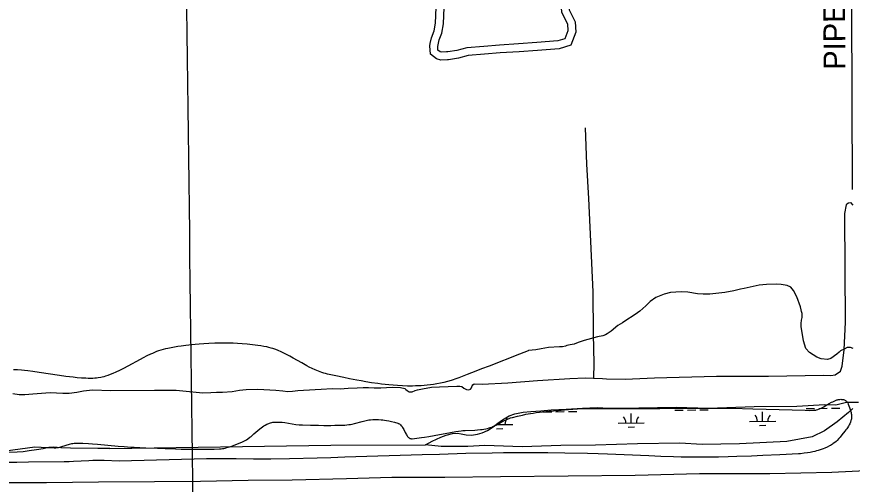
# Model space of a CAD drawing. Extents: x 3715084 to 3753216, y 488173 to 513963.
# Drawn here: x 3739790 to 3742980, y 495354 to 497137 of the extents above; entities that cross this region are included whole.
import ezdxf

# ---------------------------------------------------------------- set-up
doc = ezdxf.new("R2010")
doc.units = 0
for name, color, linetype in [('V-GRID-MAJR', 7, 'Continuous'), ('V-LEVE-TOET', 7, 'Continuous'), ('V-ROAD-CNTR', 7, 'Continuous'), ('V-SITE-VEGE', 7, 'Continuous'), ('V-TOPO-SHOR', 7, 'Continuous'), ('V-UTIL-IDEN', 7, 'Continuous'), ('V-UTIL-LINE', 7, 'Continuous'), ('V-WETL-SWMP', 7, 'Continuous')]:
    doc.layers.add(name, color=color, linetype=linetype)

msp = doc.modelspace()

# ---------------------------------------------------------------- linework, layer by layer
at = {"layer": 'V-GRID-MAJR'}
msp.add_spline([(3740482.5, 493855), (3740405.9, 499912.4), (3740329.2, 505972.8), (3740252.5, 512033.3), (3740252.5, 512036.4)], degree=3, dxfattribs=at)
at = {"layer": 'V-LEVE-TOET'}
msp.add_lwpolyline([(3739753.1, 495360), (3739903.9, 495360.1), (3740102.9, 495362.6), (3740316.1, 495363.7), (3740491.2, 495365.8), (3740673.7, 495368.8), (3740842, 495370.8), (3741048.8, 495375.2), (3741222, 495380.2), (3741424.9, 495380.8), (3741637.2, 495383.3), (3741895.7, 495385.4), (3742150.9, 495388.5), (3742396.7, 495394.5), (3742665, 495394.6), (3742901.1, 495399.6), (3743056.3, 495408), (3743205.6, 495406.6), (3743463.1, 495408.2), (3743715.8, 495408.8), (3744882.4, 495405.5)], dxfattribs=at)
at = {"layer": 'V-ROAD-CNTR'}
for points in [[(3741369, 497034.9), (3741373.9, 497057), (3741384, 497082.9), (3741388.9, 497112.8), (3741391.9, 497172.3), (3741390.5, 497249.6), (3741391, 497287.2), (3741390.7, 497349.6), (3741391.8, 497385.4), (3741389.7, 497428.7), (3741390, 497432.3)], [(3741400, 497036.4), (3741402.7, 497048.3), (3741413.1, 497074.9), (3741418.8, 497109.7), (3741422, 497171.8), (3741420.5, 497249.6), (3741421, 497287.1), (3741420.7, 497349.2), (3741421.8, 497385.6), (3741419.8, 497428.5), (3741420, 497432)], [(3741898, 497288.4), (3741893, 497271.6), (3741876.3, 497221.4), (3741866.7, 497187.1), (3741870.3, 497154.4), (3741892, 497109.5), (3741893.6, 497083.2), (3741882.2, 497053.3), (3741855.1, 497044.5), (3741775.4, 497038.3), (3741705.4, 497033.3), (3741633.4, 497028.6), (3741573, 497023.6), (3741507.9, 497018.5), (3741470.3, 497008.6), (3741435.3, 497002.9), (3741431.1, 497002.7)], [(3741928.1, 497284.5), (3741921.6, 497262.5), (3741904.9, 497212.6), (3741897.1, 497184.6), (3741899.5, 497162.9), (3741921.6, 497117.3), (3741923.9, 497078.5), (3741905.2, 497029.2), (3741861, 497014.9), (3741777.6, 497008.4), (3741707.5, 497003.4), (3741635.6, 496998.7), (3741575.5, 496993.7), (3741513, 496988.8), (3741476.6, 496979.2), (3741438.5, 496973.1), (3741434, 496972.8)], [(3741434, 496972.8), (3741409.2, 496971.4), (3741392.6, 496975.9), (3741369.1, 496994.7), (3741367.1, 497026.2), (3741369, 497034.9)], [(3741431.1, 497002.7), (3741412.3, 497001.6), (3741406.4, 497003.2), (3741398.2, 497009.8), (3741397.3, 497023.9), (3741400, 497036.4)]]:
    msp.add_lwpolyline(points, dxfattribs=at)
at = {"layer": 'V-SITE-VEGE'}
for points in [[(3742983.6, 495871.7), (3742972.8, 495874.8), (3742960.6, 495874.8), (3742948.3, 495868.6), (3742937.5, 495864), (3742934.5, 495862.5), (3742929.8, 495857.9), (3742920.6, 495850.2), (3742897.6, 495833.3), (3742885.3, 495830.2), (3742860.7, 495831.8), (3742843.8, 495837.9), (3742816.2, 495856.4), (3742802.4, 495871.7), (3742793.2, 495900.9), (3742790.1, 495925.5), (3742784, 495954.6), (3742784, 495966.9), (3742785.5, 495979.2), (3742788.6, 495990), (3742788.6, 496005.3), (3742785.5, 496013), (3742784, 496019.1), (3742782.4, 496029.9), (3742768.6, 496068.3), (3742754.8, 496092.8), (3742745.6, 496105.1), (3742731.7, 496111.3), (3742708.7, 496115.9), (3742690.3, 496117.4), (3742651.9, 496115.9), (3742624.2, 496112.8), (3742567.4, 496100.5), (3742553.6, 496097.5), (3742527.5, 496091.3), (3742493.7, 496085.2), (3742447.6, 496080.6), (3742435.4, 496079), (3742410.8, 496079), (3742389.3, 496080.6), (3742352.4, 496086.7), (3742326.3, 496088.2), (3742286.4, 496085.2), (3742261.8, 496079), (3742229.6, 496066.7), (3742208.1, 496051.4), (3742191.2, 496034.5), (3742168.2, 496014.5)], [(3742168.2, 496014.5), (3742151.3, 496000.7), (3742111.3, 495976.1), (3742102.1, 495970), (3742085.2, 495959.2), (3742059.1, 495937.7), (3742043.8, 495927), (3742037.6, 495923.9), (3742026.9, 495919.3), (3742006.9, 495916.2), (3741956.2, 495902.4), (3741933.2, 495894.7), (3741917.8, 495888.6), (3741902.5, 495885.5), (3741890.2, 495882.5), (3741885.6, 495880.9), (3741873.3, 495877.9), (3741862.6, 495877.9), (3741819.6, 495874.8), (3741791.9, 495870.2), (3741772, 495867.1), (3741744.3, 495864), (3741742.8, 495862.5), (3741709.6, 495849.6), (3741593.5, 495804.6), (3741564.4, 495793.4), (3741542.7, 495784.9), (3741510, 495772.2), (3741477.4, 495759.6), (3741470.1, 495756.8), (3741462.8, 495754.3), (3741455.7, 495751.9), (3741448.6, 495749.6), (3741434.6, 495745.6), (3741420.9, 495742.2), (3741407.5, 495739.2), (3741394.4, 495736.7), (3741381.7, 495734.7), (3741369.2, 495733), (3741357.2, 495731.6), (3741345.4, 495730.5), (3741334, 495729.7), (3741322.8, 495729.1), (3741312, 495728.7), (3741301.5, 495728.5), (3741291.3, 495728.4), (3741281.4, 495728.5), (3741262.2, 495729.1), (3741244.1, 495730), (3741227.1, 495731.2), (3741211.2, 495732.6), (3741196.2, 495734.2), (3741182.2, 495735.8), (3741169.1, 495737.5), (3741144.5, 495741.1), (3741123.1, 495744.6), (3741104.4, 495747.8), (3741088.2, 495750.8), (3741059.9, 495756.3), (3741038.9, 495760.7), (3741007.7, 495767.3), (3740977, 495774), (3740969.4, 495775.8), (3740962.1, 495777.8), (3740955.1, 495780), (3740948.3, 495782.4), (3740941.8, 495784.8), (3740935.5, 495787.4), (3740929.5, 495790), (3740917.9, 495795.4), (3740907.1, 495800.8), (3740897, 495806), (3740878.2, 495816.4), (3740845.5, 495835.1), (3740833.2, 495842), (3740822.4, 495847.8), (3740812.9, 495852.6), (3740804.5, 495856.7), (3740797.2, 495860.1), (3740790.7, 495862.9), (3740785, 495865.2), (3740775, 495869), (3740767.4, 495871.6), (3740761.7, 495873.3), (3740753, 495875.6), (3740744.3, 495877.5), (3740732.9, 495879.7), (3740721.8, 495881.5), (3740711, 495883.2), (3740700.5, 495884.7), (3740690.2, 495886), (3740670.2, 495888.2), (3740651.3, 495889.8), (3740633.5, 495891), (3740616.7, 495891.7), (3740601, 495892.2), (3740586.2, 495892.4), (3740572.3, 495892.4), (3740559.2, 495892.2), (3740547, 495891.9), (3740524.1, 495890.9)], [(3740524.1, 495890.9), (3740504.1, 495889.7), (3740486.6, 495888.4), (3740471.4, 495887), (3740458.1, 495885.6), (3740435.1, 495882.9), (3740417.9, 495880.5), (3740405.1, 495878.6), (3740386.1, 495875.6), (3740367.3, 495872.2), (3740357.8, 495870.3), (3740348.7, 495867.9), (3740339.9, 495865.3), (3740331.5, 495862.5), (3740323.3, 495859.5), (3740315.5, 495856.3), (3740307.9, 495853.1), (3740300.6, 495849.8), (3740286.5, 495843), (3740273.3, 495836.2), (3740261, 495829.6), (3740214.9, 495804.1), (3740197.6, 495794.8), (3740182.4, 495787.2), (3740169, 495780.9), (3740157.2, 495775.8), (3740146.8, 495771.8), (3740137.7, 495768.6), (3740129.7, 495766), (3740122.6, 495764.1), (3740116.4, 495762.5), (3740111, 495761.3), (3740101.4, 495759.6), (3740094.2, 495758.6), (3740088.7, 495758), (3740080.5, 495757.5), (3740072.2, 495757.4), (3740063, 495757.6), (3740054.1, 495757.9), (3740036.9, 495758.9), (3740020.8, 495760.2), (3740005.6, 495761.7), (3739991.4, 495763.3), (3739978.1, 495765), (3739953.1, 495768.5), (3739876.4, 495780.2), (3739851.7, 495783.6), (3739833.2, 495785.9), (3739819.3, 495787.4), (3739808.9, 495788.4), (3739793.2, 495789.6), (3739777.5, 495790.5)], [(3741248.1, 495585.5), (3741251.1, 495583.8), (3741252.9, 495582.4), (3741255.3, 495580.3), (3741258.2, 495577.2), (3741259.8, 495575.2), (3741261.4, 495572.8), (3741263.3, 495569.9), (3741265.3, 495566.4), (3741267.5, 495562.3), (3741273.1, 495551.2), (3741276.3, 495545.1), (3741278.1, 495542), (3741280.1, 495538.9), (3741282.3, 495536), (3741284.8, 495533.2), (3741286.1, 495531.9), (3741287.6, 495530.8), (3741289.2, 495529.7), (3741290.9, 495528.9), (3741292.7, 495528.2), (3741294.8, 495527.7), (3741297, 495527.5), (3741299.4, 495527.6), (3741317.2, 495529.6), (3741335.1, 495532), (3741347, 495533.8), (3741363, 495536.4), (3741384.1, 495540.1), (3741445.6, 495551.6), (3741466.1, 495555.3), (3741476.2, 495556.8), (3741486.4, 495557.9), (3741493.2, 495558.5), (3741502.2, 495559.1), (3741538.7, 495560.7), (3741549.1, 495561.3), (3741560.9, 495562.3), (3741567.2, 495563), (3741573.8, 495564), (3741580.9, 495565.2), (3741587.4, 495566.6), (3741593.7, 495568.4), (3741597.8, 495569.9), (3741603.3, 495572), (3741610.5, 495575.1), (3741619.9, 495579.7), (3741649, 495595.1), (3741658.7, 495599.8), (3741663.9, 495602.1), (3741669.5, 495604.4), (3741675.6, 495606.5), (3741682.2, 495608.4), (3741701.6, 495613.3), (3741721, 495617.8), (3741734, 495620.5), (3741751.5, 495623.8), (3741761.5, 495625.5), (3741772.9, 495627.1), (3741786.1, 495628.6), (3741821.8, 495632.2), (3741857.6, 495635.6), (3741881.4, 495637.6), (3741913.1, 495640), (3741931.3, 495641.1), (3741952.1, 495642.2), (3741975.8, 495643), (3741988.5, 495643.2), (3742002, 495643.3), (3742040.4, 495643.3), (3742155.7, 495642.7), (3742207, 495642.7), (3742245.1, 495643), (3742359.4, 495644.4), (3742410.2, 495644.6), (3742439.3, 495644.6), (3742479.6, 495644.1), (3742519.9, 495643.4), (3742600.5, 495641.5), (3742650.4, 495640.2), (3742799.9, 495635.8), (3742815, 495635.6), (3742832.6, 495635.8), (3742835.1, 495636), (3742840.3, 495636.8), (3742843.7, 495637.5), (3742848.2, 495638.8), (3742854.2, 495641), (3742857.6, 495642.4), (3742861.5, 495644.2), (3742865.9, 495646.5), (3742871, 495649.2), (3742876.7, 495652.4), (3742891.9, 495661.4), (3742900.6, 495666.3), (3742905.1, 495668.7), (3742910, 495671), (3742915.2, 495673.2), (3742920.7, 495675.2), (3742923.5, 495676), (3742926.4, 495676.7)], [(3742926.4, 495676.7), (3742929.4, 495677.2), (3742932.5, 495677.5), (3742935.7, 495677.7), (3742939, 495677.6), (3742942.3, 495677.2), (3742945.8, 495676.5), (3742949.4, 495675.3), (3742953.1, 495673.8), (3742954.4, 495673.1), (3742955.6, 495672.3), (3742957.7, 495670.4), (3742959, 495668.9), (3742960.5, 495666.8), (3742962.2, 495663.7), (3742964.3, 495659.3), (3742969.5, 495646.1)], [(3742969.5, 495646.1), (3742972, 495638.8), (3742973.4, 495633.9), (3742975, 495627.4), (3742975.7, 495623.7), (3742976.3, 495619.5), (3742976.7, 495614.6), (3742976.8, 495609.2), (3742976.6, 495606.3), (3742976.2, 495603.3), (3742975.6, 495600.1), (3742974.7, 495596.8), (3742972.6, 495590.7), (3742970, 495584.8), (3742968.1, 495580.9), (3742965.3, 495575.8), (3742961.1, 495569.1), (3742958.5, 495565.4), (3742955.4, 495561.1), (3742951.7, 495556.3), (3742940, 495542), (3742932.9, 495533.5), (3742928.1, 495528), (3742921.5, 495521.1), (3742917.6, 495517.3), (3742912.9, 495513.2), (3742907.3, 495508.8), (3742904.1, 495506.6), (3742900.6, 495504.3), (3742896.8, 495502), (3742892.4, 495499.7), (3742883.5, 495495.4), (3742874.6, 495491.5), (3742868.6, 495489.1), (3742860.6, 495486.2), (3742849.8, 495482.7), (3742843.7, 495480.9), (3742836.6, 495479), (3742828.5, 495477.2), (3742819.2, 495475.3), (3742808.6, 495473.4), (3742796.3, 495471.8), (3742782.3, 495470.3), (3742774.7, 495469.8), (3742702.5, 495466.1), (3742638.4, 495463), (3742595.6, 495461.2), (3742538.6, 495459.1), (3742506, 495458.1), (3742468.8, 495457.3), (3742426.2, 495456.7), (3742403.5, 495456.5), (3742379.3, 495456.5), (3742353.5, 495456.7), (3742326, 495457.2), (3742296.6, 495457.9), (3742249.5, 495459.6), (3742202.5, 495461.6), (3742108.3, 495466.2), (3742045.6, 495469), (3742009.7, 495470.3), (3741968.7, 495471.4), (3741882.5, 495472.7), (3741818.1, 495473.5), (3741775.2, 495473.9), (3741718, 495474), (3741685.3, 495473.9), (3741647.9, 495473.6), (3741605.3, 495472.8), (3741504.8, 495470.5), (3741404.4, 495467.9), (3741337.4, 495466), (3741042.3, 495456.6), (3740989.5, 495455.1), (3740936.7, 495453.7), (3740831.2, 495451.2), (3740760.8, 495449.8), (3740744.2, 495449.5), (3740727.7, 495449.4), (3740694.6, 495449.6), (3740628.4, 495450.6), (3740584.2, 495451.1), (3740559, 495451.2), (3740530.2, 495450.9), (3740514.8, 495450.5), (3740181.4, 495441.3), (3740124, 495444), (3740115.8, 495444.3), (3740107.6, 495444.5), (3740091.1, 495444.5), (3740080.1, 495444.3), (3740065.5, 495443.7), (3740006.9, 495440.6), (3739990.1, 495439.8), (3739971, 495439.4), (3739835.7, 495437.9), (3739790.6, 495437.3), (3739750.1, 495436.6)], [(3739955.2, 495495.7), (3739962.6, 495497.6), (3739992, 495506.7), (3740000.4, 495508.8), (3740004.9, 495509.7), (3740009.7, 495510.4), (3740014.9, 495510.9), (3740020.4, 495511), (3740031.4, 495510.7), (3740042.4, 495510.2), (3740064.5, 495509), (3740079.2, 495508), (3740098.8, 495506.4), (3740177.2, 495499.3), (3740199.7, 495497.4), (3740225.3, 495495.7), (3740239, 495494.9), (3740283.1, 495492.9), (3740327.2, 495490.9), (3740356.7, 495489.8), (3740396, 495488.6), (3740418.4, 495488), (3740444.1, 495487.6), (3740473.4, 495487.3), (3740506.9, 495487.5), (3740524.8, 495487.7), (3740543.8, 495488.2), (3740564.1, 495488.8), (3740570.3, 495489.2), (3740576.3, 495489.9), (3740580.4, 495490.6), (3740585.7, 495491.7), (3740592.8, 495493.4), (3740602.1, 495496.2), (3740607.5, 495497.9), (3740613.5, 495500.1), (3740620.4, 495502.7), (3740648.9, 495514.2), (3740654.2, 495516.4), (3740659.4, 495519), (3740662.7, 495520.9), (3740667.2, 495523.6), (3740672.9, 495527.5), (3740680.5, 495533), (3740684.7, 495536.4), (3740695.8, 495545.7), (3740710.4, 495558.4), (3740718.8, 495565.4), (3740723.3, 495568.9), (3740728.1, 495572.5), (3740733.4, 495576.1), (3740739.1, 495579.7), (3740745.4, 495583), (3740748.7, 495584.6), (3740752.1, 495586), (3740755.7, 495587.3), (3740759.5, 495588.5), (3740763.5, 495589.4), (3740767.7, 495590.2), (3740772.1, 495590.7), (3740776.5, 495591), (3740781, 495591.1), (3740789.8, 495591), (3740795.7, 495590.7), (3740803.5, 495590), (3740814, 495588.7), (3740856.1, 495582.3), (3740868.1, 495580.9), (3740874.6, 495580.4), (3740881.4, 495580.1), (3740911.8, 495579.3), (3740942.2, 495578.7), (3740962.5, 495578.5), (3740989.5, 495578.4), (3741005, 495578.6), (3741022.6, 495578.9), (3741042.6, 495579.6), (3741050.6, 495580.2), (3741058.5, 495581.2), (3741063.8, 495582.1), (3741070.8, 495583.5), (3741080.1, 495585.7), (3741109, 495593.3), (3741118.4, 495595.6), (3741129.2, 495597.9), (3741134.9, 495599), (3741141.1, 495599.8), (3741149.6, 495600.6), (3741158.2, 495601), (3741163.9, 495601), (3741171.6, 495600.8), (3741181.8, 495600), (3741187.6, 495599.3), (3741194.3, 495598.4), (3741202, 495597.1), (3741210.7, 495595.4), (3741220.7, 495593.2), (3741232, 495590.3), (3741244.9, 495586.7), (3741246.5, 495586.1), (3741248.1, 495585.5)], [(3739689.6, 495473.5), (3739859.1, 495496.1), (3739932.9, 495493.3), (3739936.1, 495493.2), (3739939.2, 495493.3), (3739945.5, 495493.9), (3739949.7, 495494.6), (3739955.2, 495495.7)]]:
    msp.add_lwpolyline(points, dxfattribs=at)
at = {"layer": 'V-TOPO-SHOR'}
for points in [[(3741959.6, 496713.8), (3741965.4, 496574.6), (3741973.4, 496443.2), (3741980.8, 496279.8), (3741988.8, 496088), (3741991, 495926.2), (3741993.7, 495815.8), (3741991.6, 495758.4)], [(3742897.7, 495769), (3742914, 495771.4), (3742934.2, 495784.6), (3742941.2, 495804.8), (3742948.9, 495866.1), (3742953.5, 495971.7), (3742952.6, 496172), (3742951, 496387), (3742957.2, 496419.7), (3742958.7, 496422.8), (3742965.7, 496427.4), (3742973.5, 496428.2), (3742982, 496418.1)], [(3741255.5, 495722.7), (3741271.5, 495718.8), (3741275.5, 495714.8), (3741280.8, 495711.4), (3741288.8, 495706.1), (3741300.1, 495706.1), (3741311.4, 495710.8), (3741319.4, 495714.1), (3741338.7, 495718.1), (3741373.3, 495724.1), (3741404, 495724.8), (3741469.9, 495727.5), (3741481.2, 495728.2), (3741489.2, 495726.2), (3741497.2, 495720.2), (3741507.1, 495714.9), (3741516.5, 495714.2), (3741521.8, 495716.2), (3741525.8, 495721.6), (3741529.1, 495728.9), (3741531.8, 495733.5), (3741536.4, 495736.2), (3741566.4, 495734.9), (3741664.9, 495740.9), (3741778.7, 495749), (3741901.9, 495757.7), (3741961.8, 495759.7), (3741991.6, 495758.4), (3742025.8, 495757)], [(3742025.8, 495757), (3742041, 495755.8), (3742112.2, 495755.1), (3742224.7, 495759.2), (3742461, 495766.6), (3742660, 495766.1), (3742869.7, 495770.1), (3742897.7, 495769)], [(3739775.8, 495700), (3739799.1, 495696.7), (3739821.7, 495696.7), (3739852.3, 495698.7), (3739918.2, 495703.4), (3739941.5, 495702.7), (3739966.8, 495701.4), (3739990.8, 495701.4), (3740020.1, 495704.8), (3740044.7, 495709.5), (3740079.3, 495714.1), (3740149.9, 495710.8), (3740316.3, 495712.3), (3740398.2, 495712.3), (3740462.7, 495705.7), (3740500, 495703), (3740530.6, 495703.7), (3740552.6, 495705.1), (3740575.9, 495704.4), (3740612.5, 495707.1), (3740640.5, 495712.4), (3740666.4, 495715.8), (3740710.4, 495716.5), (3740779.6, 495712.5), (3740805.5, 495710.5), (3740825.5, 495707.9), (3740843.5, 495709.2), (3740862.8, 495711.2), (3740885.4, 495712.6), (3740952.6, 495716.6), (3740994.6, 495718.6), (3741025.2, 495718), (3741055.2, 495720), (3741089.1, 495721.3), (3741113.1, 495722.7), (3741133, 495722.7), (3741155, 495721.4), (3741179.6, 495721.4), (3741201.6, 495722.7), (3741224.9, 495724.1), (3741255.5, 495722.7)], [(3741350.4, 495504.3), (3741376.6, 495518.3), (3741409.1, 495533.6), (3741429.5, 495540.6), (3741453, 495547), (3741472.8, 495548.3), (3741486.2, 495546.4), (3741505.9, 495542.6), (3741525.7, 495541.3), (3741549.3, 495544.5), (3741567.1, 495549.6), (3741586.9, 495558.6), (3741608.6, 495573.2), (3741627, 495587.3), (3741644.2, 495600), (3741669.7, 495614.7), (3741691.4, 495622.4), (3741723.9, 495628.8), (3741753.2, 495631.3), (3741790.8, 495633.3), (3741830.4, 495637.7), (3741887.7, 495639.7), (3741949.5, 495644.2), (3742005.6, 495646.8), (3742049.6, 495644.2), (3742165, 495644.9), (3742307.1, 495647.5), (3742431.4, 495644.4), (3742604.8, 495650.9), (3742768, 495651), (3742875.1, 495657.4), (3742916.8, 495657.1)], [(3742916.8, 495657.1), (3742957.6, 495667.3), (3743003.5, 495667.3)], [(3740145.3, 495489.9), (3740100.1, 495490.5), (3739995.6, 495491.1), (3739958.3, 495493.1), (3739931, 495495.1), (3739913, 495493.7), (3739891.7, 495489), (3739865.8, 495485), (3739837.1, 495481.7), (3739815.2, 495477.7), (3739792.5, 495476.3), (3739759.3, 495475)], [(3740145.3, 495489.9), (3740989.3, 495503.1), (3741350.4, 495504.3)]]:
    msp.add_lwpolyline(points, dxfattribs=at)
at = {"layer": 'V-UTIL-LINE'}
msp.add_lwpolyline([(3742933.6, 501570.4), (3742936.2, 501528.3), (3742925.2, 500886.3), (3742941.6, 500440.6), (3742972.3, 498215.1), (3742979.5, 496478.3)], dxfattribs=at)
at = {"layer": 'V-WETL-SWMP'}
for p, q in [((3741800.2, 495629.9), (3741832.2, 495630.3)), ((3741848.2, 495630.5), (3741880.2, 495630.9)), ((3741896.2, 495631.1), (3741928.2, 495631.5)), ((3742135.6, 495587.7), (3742135.2, 495623.7)), ((3742302.1, 495636.2), (3742334.1, 495636.6)), ((3742350.1, 495636.8), (3742382.1, 495637.2)), ((3742398.1, 495637.4), (3742430.1, 495637.8)), ((3742637.5, 495593.9), (3742637, 495629.9)), ((3742804, 495642.5), (3742836, 495642.9)), ((3742852, 495643.1), (3742884, 495643.5)), ((3742900, 495643.7), (3742931.9, 495644.1)), ((3741633.8, 495581.4), (3741633.6, 495592.1)), ((3742587.5, 495593.3), (3742687.5, 495594.6)), ((3741619.1, 495581.2), (3741683.7, 495582)), ((3741621.9, 495565.8), (3741645.9, 495566.1)), ((3742085.6, 495587.1), (3742185.6, 495588.3)), ((3742123.8, 495572.1), (3742147.8, 495572.4)), ((3742625.7, 495578.4), (3742649.7, 495578.7))]:
    msp.add_line(p, q, dxfattribs=at)
msp.add_lwpolyline([(3742981.5, 495642.5), (3742965.2, 495627.8), (3742921.8, 495591.3), (3742873.7, 495557.1), (3742826.3, 495534.5), (3742730, 495516.6), (3742549.2, 495508), (3742406.3, 495504.8), (3742320.9, 495510.2), (3742159.4, 495507.8), (3741999.5, 495503), (3741867.5, 495501.4), (3741719.2, 495496.7), (3741577.1, 495501.3), (3741511.9, 495497.4), (3741410.2, 495498.1), (3741350.4, 495504.3), (3741376.6, 495518.3), (3741409.1, 495533.6), (3741429.5, 495540.6), (3741453, 495547), (3741472.8, 495548.3), (3741486.2, 495546.4), (3741505.9, 495542.6), (3741525.7, 495541.3), (3741549.3, 495544.5), (3741567.1, 495549.6), (3741586.9, 495558.6), (3741608.6, 495573.2), (3741627, 495587.3), (3741644.2, 495600), (3741669.7, 495614.7), (3741691.4, 495622.4), (3741723.9, 495628.8), (3741753.2, 495631.3), (3741790.8, 495633.3), (3741830.4, 495637.7), (3741887.7, 495639.7), (3741949.5, 495644.2), (3742005.6, 495646.8), (3742049.6, 495644.2), (3742165, 495644.9), (3742307.1, 495647.5), (3742431.4, 495644.4), (3742604.8, 495650.9), (3742768, 495651), (3742875.1, 495657.4), (3742916.8, 495657.1), (3742957.6, 495667.3), (3743003.5, 495667.3)], dxfattribs=at)
for centre, start, end in [((3741689, 495582.6), 139.9442, 181.4878), ((3742080.4, 495587.5), 359.9442, 41.4878), ((3742190.9, 495588.8), 139.9442, 181.4878), ((3742582.2, 495593.7), 359.9442, 41.4878), ((3742692.7, 495595.1), 139.9442, 181.4878)]:
    msp.add_arc(centre, 35.2, start, end, dxfattribs=at)

# ---------------------------------------------------------------- texts
at = {"layer": 'V-UTIL-IDEN'}
msp.add_text('PIPELINE', height=83, rotation=90.3046, dxfattribs=at).set_placement((3742953.4, 496935))

doc.saveas('drawing.dxf')
